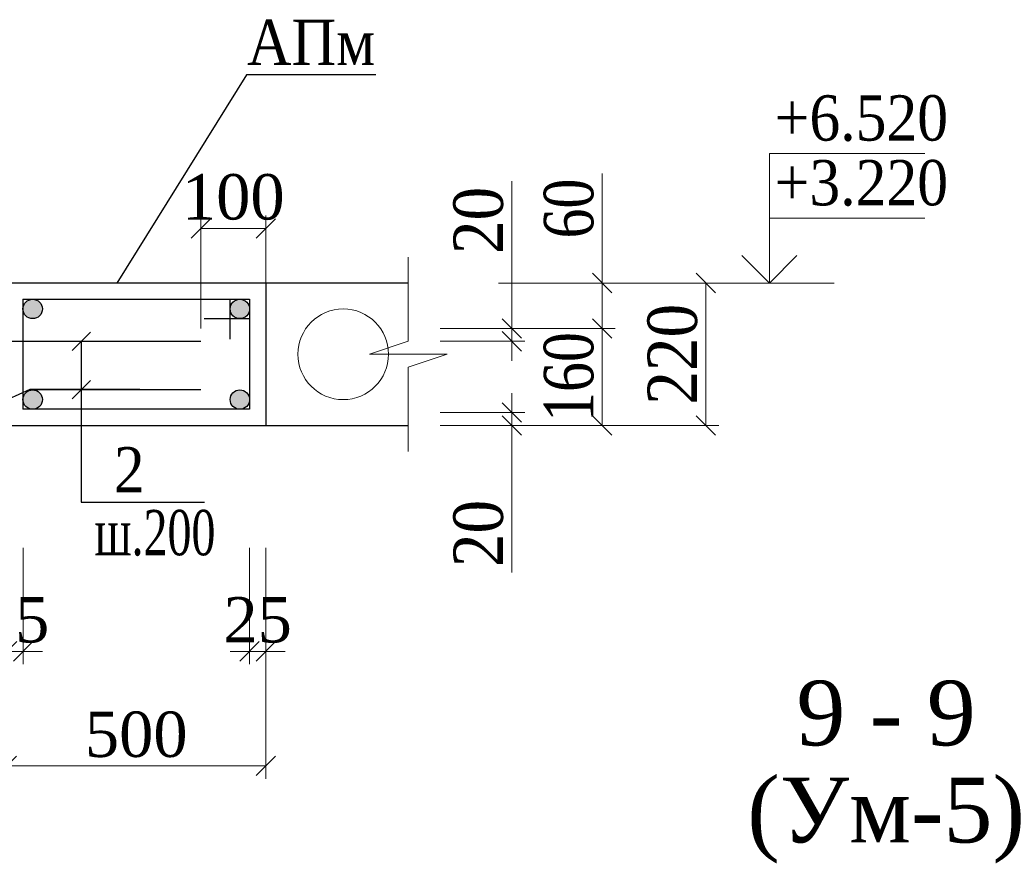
# Model space of a CAD drawing. Header units: millimetres. Extents: x 2063114 to 14983986, y -126020516 to 213791.
# Tile 479 of 656: x 2331587 to 2339190, y -697107 to -690539. Entities that reach past the tile are written whole.
import ezdxf

# ---------------------------------------------------------------- set-up
doc = ezdxf.new("R2010")
doc.units = ezdxf.units.MM
doc.linetypes.add('ACAD_ISO04W100', pattern=[30, 24, -3, 0, -3])
doc.layers.get('Defpoints').update_dxf_attribs({"color": 6, "lineweight": 35})
doc.layers.add('ASHADE', color=7, linetype='Continuous')
for name, color, linetype, lineweight in [('оси', 22, 'ACAD_ISO04W100', 13), ('сердечники', 7, 'Continuous', 40), ('Фундаменты', 252, 'Continuous', 25)]:
    doc.layers.add(name, color=color, linetype=linetype, lineweight=lineweight)
doc.styles.add('TIMES NEW', font='times.ttf', dxfattribs={"height": 200})
doc.styles.add('Times New Roman', font='times.ttf')
doc.dimstyles.new('Миржалол20', dxfattribs={"dimtxt": 300, "dimasz": 150, "dimexe": 100, "dimexo": 100, "dimgap": 63, "dimtad": 1, "dimdec": 0, "dimlfac": 0.2, "dimtxsty": 'Times New Roman', "dimblk": 'OBLIQUE', "dimcen": 100, "dimclrd": 256, "dimclre": 256, "dimclrt": 256, "dimadec": 0, "dimazin": 0, "dimtfac": 1, "dimtdec": 0, "dimtmove": 1, "dimatfit": 3, "dimfxl": 800, "dimfxlon": 1, "dimlwd": 13, "dimlwe": 13, "dimarcsym": 0})

# ---------------------------------------------------------------- blocks, each defined once
blk = doc.blocks.new('_Oblique')
at = {"color": 0, "linetype": 'ByBlock', "lineweight": -2}
blk.add_line((-0.5, -0.5), (0.5, 0.5), dxfattribs=at)
blk = doc.blocks.new('*D1571')
at = {"linetype": 'Continuous', "lineweight": 13, "transparency": 16777216}
for p, q in [((2335387.3, -693573.2), (2335387.3, -693423.2)), ((2334833, -693573.2), (2335487.3, -693573.2)), ((2335387.3, -693672.7), (2335387.3, -693573.2)), ((2335387.3, -693672.7), (2335387.3, -693573.2)), ((2334833, -693672.7), (2335487.3, -693672.7)), ((2335387.3, -693672.7), (2335387.3, -693822.7)), ((2335387.3, -694808.8), (2335387.3, -693672.7))]:
    blk.add_line(p, q, dxfattribs=at)
at = {"layer": 'Defpoints', "color": 0, "lineweight": 30, "transparency": 16777216}
for p in [(2334733, -693573.2), (2335387.3, -693573.2), (2334733, -693672.7)]:
    blk.add_point(p, dxfattribs=at)
at = {"lineweight": 13, "transparency": 16777216, "xscale": 150, "yscale": 150, "zscale": 150}
for p, rotation in [((2335387.3, -693573.2), 270), ((2335387.3, -693672.7), 90)]:
    blk.add_blockref('_Oblique', p, dxfattribs=dict(at, rotation=rotation))
at = {"lineweight": 30, "transparency": 16777216, "insert": (2335130.1, -694506.6), "char_height": 300, "attachment_point": 5, "rotation": 90, "style": 'Times New Roman'}
blk.add_mtext('{\\H1.27273x;\\W0.9;20}', dxfattribs=at)
blk = doc.blocks.new('*D1572')
at = {"linetype": 'Continuous', "lineweight": 13, "transparency": 16777216}
for p, q in [((2335387.3, -691787.1), (2335387.3, -692923.2)), ((2335387.3, -692923.2), (2335387.3, -692773.2)), ((2334833, -692923.2), (2335487.3, -692923.2)), ((2335387.3, -693022.7), (2335387.3, -692923.2)), ((2335387.3, -693022.7), (2335387.3, -692923.2)), ((2334833, -693022.7), (2335487.3, -693022.7)), ((2335387.3, -693022.7), (2335387.3, -693172.7))]:
    blk.add_line(p, q, dxfattribs=at)
at = {"layer": 'Defpoints', "color": 0, "lineweight": 30, "transparency": 16777216}
for p in [(2334733, -692923.2), (2335387.3, -692923.2), (2334733, -693022.7)]:
    blk.add_point(p, dxfattribs=at)
at = {"lineweight": 13, "transparency": 16777216, "xscale": 150, "yscale": 150, "zscale": 150}
for p, rotation in [((2335387.3, -692923.2), 270), ((2335387.3, -693022.7), 90)]:
    blk.add_blockref('_Oblique', p, dxfattribs=dict(at, rotation=rotation))
at = {"lineweight": 30, "transparency": 16777216, "insert": (2335130.1, -692089.4), "char_height": 300, "attachment_point": 5, "rotation": 90, "style": 'Times New Roman'}
blk.add_mtext('{\\H1.27273x;\\W0.9;20}', dxfattribs=at)
blk = doc.blocks.new('*D1573')
at = {"linetype": 'Continuous', "lineweight": 13, "transparency": 16777216}
for p, q in [((2335487.3, -692923.2), (2336185.2, -692923.2)), ((2336085.2, -693672.7), (2336085.2, -692923.2)), ((2335487.3, -693672.7), (2336185.2, -693672.7))]:
    blk.add_line(p, q, dxfattribs=at)
at = {"layer": 'Defpoints', "color": 0, "lineweight": 30, "transparency": 16777216}
for p in [(2335387.3, -692923.2), (2336085.2, -692923.2), (2335387.3, -693672.7)]:
    blk.add_point(p, dxfattribs=at)
at = {"lineweight": 13, "transparency": 16777216, "xscale": 150, "yscale": 150, "zscale": 150}
for p, rotation in [((2336085.2, -692923.2), 90), ((2336085.2, -693672.7), 270)]:
    blk.add_blockref('_Oblique', p, dxfattribs=dict(at, rotation=rotation))
at = {"lineweight": 30, "transparency": 16777216, "insert": (2335828, -693298), "char_height": 300, "attachment_point": 5, "rotation": 90, "style": 'Times New Roman'}
blk.add_mtext('{\\H1.27273x;\\W0.8;160}', dxfattribs=at)
blk = doc.blocks.new('*D1574')
at = {"linetype": 'Continuous', "lineweight": 13, "transparency": 16777216}
for p, q in [((2336085.2, -691726.7), (2336085.2, -692572.7)), ((2335285.2, -692572.7), (2336185.2, -692572.7)), ((2336085.2, -692923.2), (2336085.2, -692572.7)), ((2335487.3, -692923.2), (2336185.2, -692923.2))]:
    blk.add_line(p, q, dxfattribs=at)
at = {"layer": 'Defpoints', "color": 0, "lineweight": 30, "transparency": 16777216}
for p in [(2334682.3, -692572.7), (2336085.2, -692572.7), (2335387.3, -692923.2)]:
    blk.add_point(p, dxfattribs=at)
at = {"lineweight": 13, "transparency": 16777216, "xscale": 150, "yscale": 150, "zscale": 150}
for p, rotation in [((2336085.2, -692572.7), 90), ((2336085.2, -692923.2), 270)]:
    blk.add_blockref('_Oblique', p, dxfattribs=dict(at, rotation=rotation))
at = {"lineweight": 30, "transparency": 16777216, "insert": (2335828, -691997.4), "char_height": 300, "attachment_point": 5, "rotation": 90, "style": 'Times New Roman'}
blk.add_mtext('{\\H1.27273x;\\W0.8;60}', dxfattribs=at)
blk = doc.blocks.new('*D1575')
at = {"linetype": 'Continuous', "lineweight": 13, "transparency": 16777216}
for p, q in [((2336185.8, -692572.7), (2336985.8, -692572.7)), ((2336885.8, -693672.7), (2336885.8, -692572.7)), ((2336185.8, -693672.7), (2336985.8, -693672.7))]:
    blk.add_line(p, q, dxfattribs=at)
at = {"layer": 'Defpoints', "color": 0, "lineweight": 30, "transparency": 16777216}
for p in [(2336085.8, -692572.7), (2336885.8, -692572.7), (2336085.8, -693672.7)]:
    blk.add_point(p, dxfattribs=at)
at = {"lineweight": 13, "transparency": 16777216, "xscale": 150, "yscale": 150, "zscale": 150}
for p, rotation in [((2336885.8, -692572.7), 90), ((2336885.8, -693672.7), 270)]:
    blk.add_blockref('_Oblique', p, dxfattribs=dict(at, rotation=rotation))
at = {"lineweight": 30, "transparency": 16777216, "insert": (2336628.6, -693122.7), "char_height": 300, "attachment_point": 5, "rotation": 90, "style": 'Times New Roman'}
blk.add_mtext('{\\H1.27273x;\\W0.9;220}', dxfattribs=at)
blk = doc.blocks.new('*D1583')
at = {"linetype": 'Continuous', "lineweight": 13, "transparency": 16777216}
for p, q in [((2331487.2, -695500.4), (2331487.2, -696400.4)), ((2333487.2, -695500.4), (2333487.2, -696400.4)), ((2331487.2, -696300.4), (2333487.2, -696300.4))]:
    blk.add_line(p, q, dxfattribs=at)
at = {"layer": 'Defpoints', "color": 0, "linetype": 'Continuous', "lineweight": 30, "transparency": 16777216}
for p in [(2331487.2, -692922.7), (2333487.2, -692922.7), (2333487.2, -696300.4)]:
    blk.add_point(p, dxfattribs=at)
at = {"linetype": 'Continuous', "lineweight": 13, "transparency": 16777216, "xscale": 150, "yscale": 150, "zscale": 150, "rotation": 180}
blk.add_blockref('_Oblique', (2331487.2, -696300.4), dxfattribs=at)
at = {"linetype": 'Continuous', "lineweight": 13, "transparency": 16777216, "xscale": 150, "yscale": 150, "zscale": 150}
blk.add_blockref('_Oblique', (2333487.2, -696300.4), dxfattribs=at)
at = {"linetype": 'Continuous', "transparency": 16777216, "insert": (2332487.2, -696059.3), "char_height": 350, "attachment_point": 5, "style": 'Times New Roman'}
blk.add_mtext('500', dxfattribs=at)
blk = doc.blocks.new('*D1578')
at = {"linetype": 'Continuous', "lineweight": 13, "transparency": 16777216}
for p, q in [((2332985.8, -692922.7), (2332985.8, -692050.7)), ((2333487.2, -692922.7), (2333487.2, -692050.7)), ((2332985.8, -692150.7), (2333487.2, -692150.7))]:
    blk.add_line(p, q, dxfattribs=at)
at = {"layer": 'Defpoints', "color": 0, "linetype": 'Continuous', "lineweight": 30, "transparency": 16777216}
for p in [(2333487.2, -692150.7), (2332985.8, -693022.7), (2333487.2, -693022.7)]:
    blk.add_point(p, dxfattribs=at)
at = {"linetype": 'Continuous', "lineweight": 13, "transparency": 16777216, "xscale": 150, "yscale": 150, "zscale": 150, "rotation": 180}
blk.add_blockref('_Oblique', (2332985.8, -692150.7), dxfattribs=at)
at = {"linetype": 'Continuous', "lineweight": 13, "transparency": 16777216, "xscale": 150, "yscale": 150, "zscale": 150}
blk.add_blockref('_Oblique', (2333487.2, -692150.7), dxfattribs=at)
at = {"linetype": 'Continuous', "transparency": 16777216, "insert": (2333236.5, -691909.7), "char_height": 350, "attachment_point": 5, "style": 'Times New Roman'}
blk.add_mtext('100', dxfattribs=at)
blk = doc.blocks.new('*D1581')
at = {"linetype": 'Continuous', "lineweight": 13, "transparency": 16777216}
for p, q in [((2331489.5, -694616.5), (2331489.5, -695516.5)), ((2331614.5, -694616.5), (2331614.5, -695516.5)), ((2331489.5, -695416.5), (2331339.5, -695416.5)), ((2331614.5, -695416.5), (2331489.5, -695416.5)), ((2331614.5, -695416.5), (2331764.5, -695416.5))]:
    blk.add_line(p, q, dxfattribs=at)
at = {"layer": 'Defpoints', "color": 0, "linetype": 'Continuous', "lineweight": 30, "transparency": 16777216}
for p in [(2331489.5, -693364.1), (2331614.5, -693364.1), (2331489.5, -695416.5)]:
    blk.add_point(p, dxfattribs=at)
at = {"linetype": 'Continuous', "lineweight": 13, "transparency": 16777216, "xscale": 150, "yscale": 150, "zscale": 150}
blk.add_blockref('_Oblique', (2331489.5, -695416.5), dxfattribs=at)
at = {"linetype": 'Continuous', "lineweight": 13, "transparency": 16777216, "xscale": 150, "yscale": 150, "zscale": 150, "rotation": 180}
blk.add_blockref('_Oblique', (2331614.5, -695416.5), dxfattribs=at)
at = {"linetype": 'Continuous', "transparency": 16777216, "insert": (2331552, -695175.4), "char_height": 350, "attachment_point": 5, "style": 'Times New Roman'}
blk.add_mtext('25', dxfattribs=at)
blk = doc.blocks.new('*D1582')
at = {"linetype": 'Continuous', "lineweight": 13, "transparency": 16777216}
for p, q in [((2333362.2, -694616.5), (2333362.2, -695516.5)), ((2333487.2, -694616.5), (2333487.2, -695516.5)), ((2333362.2, -695416.5), (2333212.2, -695416.5)), ((2333362.2, -695416.5), (2333487.2, -695416.5)), ((2333487.2, -695416.5), (2333637.2, -695416.5))]:
    blk.add_line(p, q, dxfattribs=at)
at = {"layer": 'Defpoints', "color": 0, "linetype": 'Continuous', "lineweight": 30, "transparency": 16777216}
for p in [(2333362.2, -693364.1), (2333487.2, -693364.1), (2333487.2, -695416.5)]:
    blk.add_point(p, dxfattribs=at)
at = {"linetype": 'Continuous', "lineweight": 13, "transparency": 16777216, "xscale": 150, "yscale": 150, "zscale": 150}
blk.add_blockref('_Oblique', (2333362.2, -695416.5), dxfattribs=at)
at = {"linetype": 'Continuous', "lineweight": 13, "transparency": 16777216, "xscale": 150, "yscale": 150, "zscale": 150, "rotation": 180}
blk.add_blockref('_Oblique', (2333487.2, -695416.5), dxfattribs=at)
at = {"linetype": 'Continuous', "transparency": 16777216, "insert": (2333424.7, -695175.4), "char_height": 350, "attachment_point": 5, "style": 'Times New Roman'}
blk.add_mtext('25', dxfattribs=at)

msp = doc.modelspace()

# ---------------------------------------------------------------- hatches: boundary and pattern name
at = {"layer": 'Фундаменты', "linetype": 'Continuous', "lineweight": 25}
h = msp.add_hatch(color=0, dxfattribs=at)
h.dxf.hatch_style = 1
h.paths.add_polyline_path([(2331612.21312, -692772.73888, -1), (2331762.21312, -692772.73888, -1)])
h = msp.add_hatch(color=0, dxfattribs=at)
h.dxf.hatch_style = 1
h.paths.add_polyline_path([(2333212.2132, -692772.73888, -1), (2333362.2132, -692772.73888, -1)])
h = msp.add_hatch(color=0, dxfattribs=at)
h.dxf.hatch_style = 1
h.paths.add_polyline_path([(2331612.21312, -693472.73888, -1), (2331762.21312, -693472.73888, -1)])
h = msp.add_hatch(color=0, dxfattribs=at)
h.dxf.hatch_style = 1
h.paths.add_polyline_path([(2333212.2132, -693472.73888, -1), (2333362.2132, -693472.73888, -1)])

# ---------------------------------------------------------------- linework, layer by layer
at = {"layer": 'ASHADE', "color": 0, "lineweight": 20, "ltscale": 0.3}
for p, q in [((2337375.88713, -692572.73888), (2337375.88713, -692072.73888)), ((2337375.88713, -692072.73888), (2338575.88713, -692072.73888)), ((2337163.75509, -692360.60684), (2337375.88713, -692572.73888)), ((2337375.88713, -692572.73888), (2337588.01916, -692360.60684)), ((2336875.88713, -692572.73888), (2337875.88713, -692572.73888))]:
    msp.add_line(p, q, dxfattribs=at)
at = {"layer": 'сердечники', "color": 0, "linetype": 'ByBlock', "lineweight": 30}
for p, q in [((2334587.2134, -692572.73888), (2331487.2132, -692572.73888)), ((2333487.21313, -692572.73888), (2333487.21313, -693672.73888)), ((2333487.2132, -692572.73888), (2333487.2132, -693672.73888)), ((2326877.30494, -693672.73888), (2334587.2134, -693672.73888))]:
    msp.add_line(p, q, dxfattribs=at)
at = {"layer": 'Фундаменты', "color": 0, "linetype": 'Continuous', "lineweight": 20}
for p, q in [((2334587.2134, -693022.73888), (2334587.2134, -692372.73888)), ((2334287.2134, -693122.73888), (2334587.2134, -693022.73888)), ((2334887.2134, -693122.73888), (2334287.2134, -693122.73888)), ((2334587.2134, -693222.73888), (2334887.2134, -693122.73888)), ((2334587.2134, -693872.73888), (2334587.2134, -693222.73888))]:
    msp.add_line(p, q, dxfattribs=at)
at = {"layer": 'Фундаменты', "color": 0, "linetype": 'Continuous', "lineweight": 25}
for p, q in [((2331612.21312, -692697.73888), (2333362.2132, -692697.73888)), ((2331612.21312, -692697.73888), (2331612.21312, -693547.73888)), ((2332112.21148, -692697.73888), (2333287.21301, -692697.73888)), ((2333212.2132, -693005.86096), (2333212.2132, -692697.73888)), ((2333362.2132, -692697.73888), (2333362.2132, -693547.73888)), ((2333362.2132, -692848.73888), (2333012.2132, -692848.73888)), ((2333362.2132, -693547.73888), (2331612.21312, -693547.73888))]:
    msp.add_line(p, q, dxfattribs=at)
at = {"layer": 'Фундаменты', "color": 0, "linetype": 'Continuous', "lineweight": 30}
for p, q in [((2332133.74801, -692952.9019), (2331992.32666, -693094.32326)), ((2332133.74801, -693324.9381), (2331992.32666, -693466.35945))]:
    msp.add_line(p, q, dxfattribs=at)
at = {"layer": 'Фундаменты', "color": 30, "linetype": 'Continuous', "lineweight": 30}
for p, q in [((2332985.80782, -693023.53023), (2328778.38247, -693022.73888)), ((2331665.80782, -693395.64877), (2331265.16893, -693572.73888)), ((2332515.8079, -693395.64877), (2331665.80782, -693395.64877)), ((2331665.80782, -693395.64877), (2332985.80782, -693395.64877))]:
    msp.add_line(p, q, dxfattribs=at)
at = {"layer": 'Фундаменты', "color": 7, "linetype": 'Continuous'}
msp.add_lwpolyline([(2334337.21313, -690964.18951), (2333337.21313, -690964.18951), (2332336.66495, -692572.73888)], dxfattribs=at)
at = {"layer": 'Фундаменты', "color": 7, "linetype": 'Continuous', "lineweight": 20}
msp.add_lwpolyline([(2337375.88713, -692572.73913), (2337375.88713, -691572.73913), (2338575.88713, -691572.73913)], dxfattribs=at)
at = {"layer": 'Фундаменты', "color": 0, "linetype": 'Continuous'}
msp.add_lwpolyline([(2332063.03734, -693023.61258), (2332063.03734, -694264.65071), (2333014.62688, -694264.65071)], dxfattribs=at)
at = {"layer": 'Фундаменты', "color": 0, "linetype": 'Continuous', "lineweight": 25}
for centre in [(2331687.21312, -692772.73888), (2333287.2132, -692772.73888), (2331687.21312, -693472.73888), (2333287.2132, -693472.73888)]:
    msp.add_circle(centre, 75, dxfattribs=at)
at = {"layer": 'Фундаменты', "color": 0, "linetype": 'Continuous', "lineweight": 20}
msp.add_circle((2334085.01148, -693122.73888), 350, dxfattribs=at)

# ---------------------------------------------------------------- texts
at = {"color": 0, "style": 'Times New Roman', "width": 0.7}
msp.add_text('ш.200', height=350, dxfattribs=at).set_placement((2332166.11101, -694674.66157))
at = {"color": 7, "lineweight": 30, "insert": (2333837.21313, -690714.18951), "char_height": 350, "attachment_point": 5, "line_spacing_factor": 0.9, "style": 'Times New Roman'}
msp.add_mtext('{\\W0.9;АПм}', dxfattribs=at)
at = {"color": 7, "lineweight": 30, "insert": (2332432.97481, -694014.65071), "char_height": 350, "attachment_point": 5, "style": 'Times New Roman'}
msp.add_mtext('{\\W0.9;2}', dxfattribs=at)
at = {"layer": 'оси', "color": 7, "linetype": 'ByBlock', "lineweight": 30, "style": 'TIMES NEW', "width": 0.9}
for s, p in [('+6.520', (2337416.57204, -691472.73931)), ('+3.220', (2337416.57204, -691972.73969))]:
    msp.add_text(s, height=350, dxfattribs=at).set_placement(p)
at = {"layer": 'Фундаменты', "color": 7, "linetype": 'Continuous', "lineweight": 30, "insert": (2338276.89334, -696348.52087), "char_height": 500, "width": 3181.0760588, "attachment_point": 5, "line_spacing_factor": 0.9, "style": 'Times New Roman'}
msp.add_mtext('{\\C0;9 - 9\\P(Ум-5)}', dxfattribs=at)

# ---------------------------------------------------------------- dimensions: what is measured, and where the dimension line sits
at = {"color": 0, "linetype": 'Continuous'}
dim = msp.add_linear_dim(base=(2333487.2132, -692150.6877), p1=(2332985.80782, -693022.73888), p2=(2333487.2132, -693022.73888), angle=180, dimstyle='Миржалол20', override={"dimtxt": 350}, dxfattribs=at)
dim.commit()
dim.dimension.update_dxf_attribs({"geometry": '*D1578', "text_midpoint": (2333236.51051, -692150.6877), "dimtype": 160})
at = {"color": 1, "lineweight": 30}
for base, p1, p2, text, picture, middle in [((2336085.16473, -692572.73888), (2335387.34269, -692923.23888), (2334682.28969, -692572.73888), '{\\H1.27273x;\\W0.8;60}', '*D1574', (2336160.16473, -691997.44919)), ((2335387.34269, -692923.23888), (2334733.0253, -693022.73888), (2334733.0253, -692923.23888), '{\\H1.27273x;\\W0.9;20}', '*D1572', (2335387.34269, -692089.35279)), ((2336085.16473, -692923.23888), (2335387.34269, -693672.73888), (2335387.34269, -692923.23888), '{\\H1.27273x;\\W0.8;160}', '*D1573', (2336085.16473, -693297.98888)), ((2335387.34269, -693573.23888), (2334733.0253, -693672.73888), (2334733.0253, -693573.23888), '{\\H1.27273x;\\W0.9;20}', '*D1571', (2335387.34269, -694506.62496))]:
    dim = msp.add_linear_dim(base=base, p1=p1, p2=p2, angle=90, text=text, dimstyle='Миржалол20', dxfattribs=at)
    dim.commit()
    dim.dimension.update_dxf_attribs({"geometry": picture, "text_midpoint": middle, "dimtype": 160})
dim = msp.add_linear_dim(base=(2336885.80299, -692572.73888), p1=(2336085.80299, -693672.73888), p2=(2336085.80299, -692572.73888), angle=90, text='{\\H1.27273x;\\W0.9;220}', dimstyle='Миржалол20', dxfattribs=at)
dim.commit()
dim.dimension.update_dxf_attribs({"geometry": '*D1575', "text_midpoint": (2336628.59008, -693122.73888)})
at = {"color": 7, "linetype": 'Continuous'}
dim = msp.add_linear_dim(base=(2333487.21313, -696300.35239), p1=(2331487.2132, -692922.73888), p2=(2333487.21313, -692922.73888), angle=180, text='500', dimstyle='Миржалол20', override={"dimtxt": 350}, dxfattribs=at)
dim.commit()
dim.dimension.update_dxf_attribs({"geometry": '*D1583', "text_midpoint": (2332487.21316, -696059.32427)})
dim = msp.add_linear_dim(base=(2331489.47709, -695416.47145), p1=(2331614.47709, -693364.07665), p2=(2331489.47709, -693364.07665), angle=180, dimstyle='Миржалол20', override={"dimtxt": 350}, dxfattribs=at)
dim.commit()
dim.dimension.update_dxf_attribs({"geometry": '*D1581', "text_midpoint": (2331551.97709, -695416.47145), "dimtype": 160})
dim = msp.add_linear_dim(base=(2333487.21313, -695416.47145), p1=(2333362.21313, -693364.07665), p2=(2333487.21313, -693364.07665), dimstyle='Миржалол20', override={"dimtxt": 350}, dxfattribs=at)
dim.commit()
dim.dimension.update_dxf_attribs({"geometry": '*D1582', "text_midpoint": (2333424.71313, -695416.47145), "dimtype": 160})

doc.saveas('drawing.dxf')
